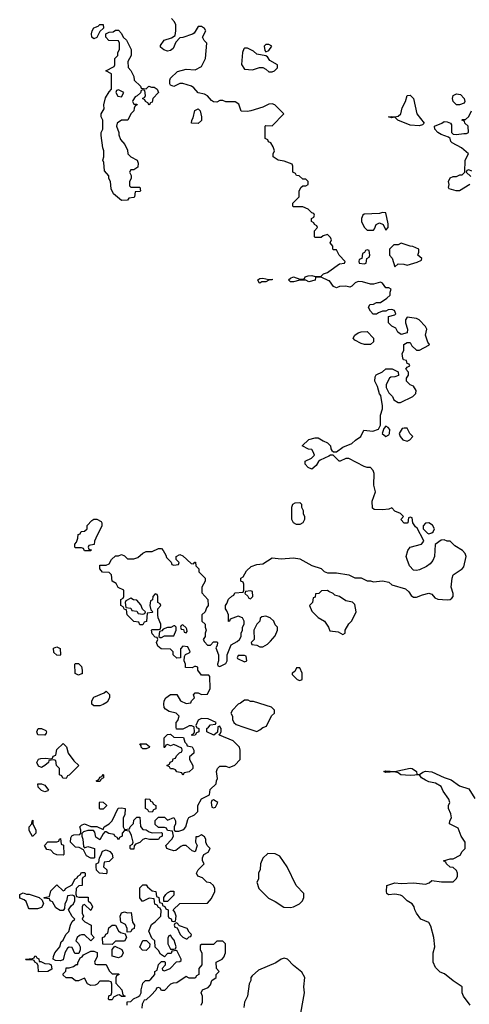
# Model space of a CAD drawing. Header units: inches. Extents: x 2348352 to 2479776, y 460422 to 613655.
# Tile 362 of 590: x 2437987 to 2440914, y 518196 to 524603. Entities that reach past the tile are written whole.
import ezdxf

# ---------------------------------------------------------------- set-up
doc = ezdxf.new("R2010")
doc.units = ezdxf.units.IN
doc.header["$MEASUREMENT"] = 0
for name, color, linetype in [('C4531', 7, 'Continuous'), ('C4532', 7, 'Continuous'), ('C4541', 7, 'Continuous'), ('C4542', 7, 'Continuous')]:
    doc.layers.add(name, color=color, linetype=linetype)

msp = doc.modelspace()

# ---------------------------------------------------------------- linework, layer by layer
at = {"layer": 'C4531', "color": 4, "elevation": 76}
for points in [[(2438686, 518190), (2438687.3, 518212.7), (2438710, 518214), (2438727.3, 518232.7), (2438756.4, 518243.6), (2438770, 518254), (2438778, 518270), (2438778, 518290), (2438790, 518334), (2438806, 518350), (2438830, 518352), (2438840.4, 518359.6), (2438866, 518390), (2438866, 518410), (2438882, 518418), (2438890, 518454), (2438910, 518474), (2438930, 518474), (2438934, 518470), (2438934, 518450), (2438914, 518430), (2438918, 518418), (2438930, 518414), (2438966, 518430), (2439007.3, 518472.7), (2439030, 518474), (2439038, 518482), (2439038, 518490), (2439010, 518546), (2438978, 518542), (2438972.7, 518527.3), (2438950, 518526), (2438930, 518506), (2438903.1, 518523.1), (2438890, 518546), (2438868.4, 518568.4), (2438866, 518610), (2438847.3, 518627.3), (2438828.7, 518671.3), (2438844.7, 518715.3), (2438870, 518732), (2438906, 518770), (2438907.3, 518807.3), (2438902, 518822), (2438890, 518826), (2438882, 518842), (2438867.3, 518847.3), (2438862, 518882), (2438830, 518886), (2438786, 518866), (2438769, 518889), (2438770, 518954), (2438790, 518974), (2438810, 518974), (2438819.6, 518959.6), (2438850, 518934), (2438874, 518930), (2438878, 518898), (2438894, 518890), (2438898, 518858), (2438914, 518854), (2438918, 518838), (2438932.7, 518832.7), (2438938, 518818), (2438954, 518810), (2438954, 518770), (2438958, 518758), (2438972.7, 518752.7), (2438978, 518738), (2438990, 518734), (2439002, 518738), (2439006, 518770), (2438996.4, 518796.4), (2438986, 518810), (2439030, 518852), (2439210, 518854), (2439236.4, 518883.6), (2439258, 518930), (2439258, 518950), (2439248.4, 518968.4), (2439230, 518986), (2439206, 518990), (2439178, 519018), (2439146, 519030), (2439138, 519050), (2439148.9, 519071.1), (2439188, 519110), (2439178, 519130), (2439178, 519150), (2439186, 519170), (2439214.6, 519185.4), (2439228, 519210), (2439208, 519230), (2439198, 519250), (2439198, 519270), (2439190, 519286), (2439170, 519298), (2439146, 519286), (2439134, 519286), (2439132, 519250), (2439142, 519230), (2439130, 519188), (2439110, 519195.3), (2439070, 519228.7), (2439050, 519228.7), (2439036.9, 519223.1), (2439003.6, 519196.4), (2438990, 519195.3), (2438963.1, 519203.1), (2438946, 519210), (2438938, 519230), (2438978, 519270), (2438988, 519290), (2438982, 519322), (2438950, 519326), (2438942, 519342), (2438930, 519346), (2438890, 519346), (2438870, 519366), (2438868.4, 519391.6), (2438890, 519414), (2438930, 519414), (2438950, 519394), (2438991.1, 519411.1), (2439002, 519390), (2439002, 519370), (2438992, 519350), (2438994, 519330), (2439002, 519322), (2439023.6, 519323.6), (2439050, 519331.3), (2439060.2, 519339.8), (2439068.7, 519350), (2439081.2, 519398.8), (2439088.7, 519411.3), (2439126, 519430), (2439146, 519450), (2439146, 519490), (2439170, 519534), (2439222, 519558), (2439227.3, 519592.7), (2439266, 519630), (2439268, 519650), (2439275.3, 519664.7), (2439268.7, 519710), (2439275.3, 519730), (2439290, 519744.7), (2439330, 519746), (2439350, 519738), (2439388.4, 519751.6), (2439422, 519790), (2439422, 519850), (2439418, 519870), (2439378, 519910), (2439287.3, 519947.3), (2439286, 519954), (2439290, 519954), (2439298, 519970), (2439298, 519990), (2439293, 520000)], [(2439075.5, 520000), (2439050, 519986), (2439007.3, 519987.3), (2439006.9, 520000)], [(2439137.3, 520000), (2439138, 519998), (2439154, 519990), (2439154, 519970), (2439138, 519962), (2439130, 519948), (2439110, 519946), (2439106, 519950), (2439122, 519958), (2439126, 519970), (2439122.3, 520000)], [(2439277.8, 520000), (2439274, 519966), (2439252, 519948), (2439206, 519970), (2439206, 519990), (2439216, 520000)], [(2439446.9, 520000), (2439530, 519972), (2439550, 519982), (2439570, 519998), (2439576.6, 520000)], [(2439168, 518190), (2439178, 518210), (2439178, 518250), (2439168.4, 518271.6), (2439178, 518290), (2439213.6, 518306.4), (2439230, 518322), (2439238, 518350), (2439266, 518370), (2439266, 518390), (2439286, 518410), (2439268.4, 518428.4), (2439266, 518470), (2439306, 518490), (2439316.4, 518503.6), (2439326, 518530), (2439326, 518590), (2439310, 518606), (2439270, 518606), (2439250, 518586), (2439170, 518586), (2439162, 518578), (2439162, 518550), (2439174, 518530), (2439172.7, 518452.7), (2439154, 518430), (2439154, 518390), (2439138, 518382), (2439130, 518366), (2439090, 518366), (2439070, 518378), (2439010, 518335.3), (2438985.4, 518334.6), (2438970, 518328), (2438930, 518286), (2438910, 518286), (2438902, 518302), (2438890, 518306), (2438878, 518302), (2438872.7, 518287.3), (2438843.6, 518256.4), (2438810, 518226), (2438798, 518222), (2438783.6, 518196.4), (2438782, 518170)], [(2439808, 518090), (2439841.2, 518270), (2439837.2, 518310), (2439844, 518370), (2439824.7, 518404.7), (2439769.3, 518449.3), (2439730, 518488.7), (2439710, 518495.3), (2439690, 518488.7), (2439654.4, 518465.6), (2439542, 518418), (2439499.6, 518380.4), (2439492, 518370), (2439491.3, 518350), (2439482, 518330), (2439471.3, 518250), (2439451.3, 518210), (2439445.4, 518174.6)]]:
    msp.add_lwpolyline(points, dxfattribs=at)
for points in [[(2438150, 519948), (2438106, 519950), (2438098, 519970), (2438108.7, 519991.3), (2438130, 519991.3), (2438158, 519978), (2438162, 519970), (2438159.6, 519960.4)], [(2439050, 519686), (2439042, 519702), (2439010, 519708), (2439002, 519722), (2438987.3, 519727.3), (2438968.4, 519728.4), (2438962, 519742), (2438946, 519750), (2438962, 519758), (2438967.3, 519772.7), (2438982, 519778), (2438987.3, 519792.7), (2439002, 519798), (2439007.3, 519812.7), (2439027.3, 519832.7), (2439042, 519838), (2439046, 519850), (2439042, 519862), (2438990, 519886), (2438970, 519878), (2438950, 519886), (2438938, 519882), (2438932.7, 519867.3), (2438927.3, 519867.3), (2438928.7, 519930), (2438950, 519952), (2438970, 519954), (2438990, 519934), (2439052.7, 519932.7), (2439062, 519902), (2439074, 519890), (2439078, 519878), (2439110, 519872), (2439122, 519850), (2439122, 519830), (2439092.7, 519807.3), (2439092, 519790), (2439114, 519750), (2439114, 519730), (2439091.3, 519708.7), (2439058, 519702)], [(2438290, 519666), (2438267.3, 519667.3), (2438262, 519682), (2438246, 519690), (2438246, 519730), (2438226, 519750), (2438222, 519782), (2438210, 519786), (2438178, 519782), (2438174, 519770), (2438151.1, 519748.9), (2438130, 519738), (2438110, 519746), (2438098, 519770), (2438109, 519791), (2438124.7, 519795.3), (2438158, 519798), (2438190, 519794), (2438202, 519798), (2438206, 519810), (2438222, 519818), (2438230, 519854), (2438270, 519894), (2438291.6, 519871.6), (2438302, 519830), (2438339.6, 519779.6), (2438372, 519750), (2438310, 519686), (2438298, 519682)], [(2438790, 519858), (2438778, 519870), (2438778, 519878), (2438768.4, 519891.6), (2438811.1, 519891.1), (2438832.7, 519872.7), (2438830, 519868), (2438810, 519858)], [(2438490, 519646), (2438486, 519650), (2438502, 519658), (2438510, 519674), (2438522, 519678), (2438530, 519694), (2438534, 519690), (2438534, 519670), (2438518, 519662), (2438510, 519646)], [(2438150, 519578), (2438130, 519588), (2438108, 519610), (2438106, 519630), (2438130, 519631.3), (2438150, 519622), (2438174, 519590), (2438170, 519586)], [(2438510, 519466), (2438506, 519470), (2438506, 519510), (2438510, 519514), (2438531.6, 519511.6), (2438551.6, 519491.6), (2438551.6, 519488.4), (2438530, 519466)], [(2438850, 519446), (2438828.4, 519448.4), (2438822, 519462), (2438806, 519470), (2438806, 519530), (2438810, 519532), (2438834, 519530), (2438838, 519518), (2438850, 519514), (2438858, 519498), (2438874, 519490), (2438872.7, 519467.3), (2438858, 519462)], [(2439250, 519526), (2439238, 519522), (2439234, 519510), (2439238, 519478), (2439250, 519474), (2439262, 519478), (2439278, 519510)], [(2438670, 519334), (2438702, 519338), (2438706, 519350), (2438727.3, 519372.7), (2438730, 519394), (2438750, 519414), (2438770, 519414), (2438772.7, 519352.7), (2438790, 519334), (2438810, 519332), (2438830, 519318), (2438850, 519312), (2438910, 519314), (2438914, 519310), (2438914, 519290), (2438898, 519282), (2438891.6, 519268.4), (2438831.6, 519268.4), (2438805.4, 519274.6), (2438790, 519268), (2438770, 519248), (2438742, 519238), (2438732.7, 519227.3), (2438730, 519206), (2438710, 519206), (2438706, 519210), (2438706, 519230), (2438722, 519238), (2438726, 519250), (2438714.6, 519294.6), (2438702, 519322), (2438670, 519326), (2438654, 519310), (2438654, 519290), (2438638, 519282), (2438630, 519266), (2438622, 519282), (2438606, 519290), (2438602, 519302), (2438568.4, 519308.4), (2438550, 519318), (2438542, 519318), (2438530, 519306), (2438510, 519266), (2438484, 519284), (2438476.4, 519316.4), (2438467.3, 519327.3), (2438430, 519328), (2438402, 519318), (2438392.7, 519307.3), (2438392, 519290), (2438398, 519270), (2438402, 519222), (2438410, 519214), (2438430, 519222), (2438474, 519210), (2438474, 519150), (2438470, 519146), (2438450, 519146), (2438422, 519162), (2438402, 519202), (2438375.3, 519215.3), (2438350, 519218), (2438318, 519250), (2438320.4, 519279.6), (2438327.3, 519292.7), (2438340.4, 519299.6), (2438378, 519302), (2438386, 519310), (2438386, 519330), (2438378, 519350), (2438390, 519362), (2438410, 519371.3), (2438450, 519354), (2438490, 519352), (2438530, 519334), (2438538, 519350), (2438570, 519371.3), (2438588.7, 519390), (2438628.4, 519471.6), (2438650, 519474), (2438674, 519470), (2438672, 519430), (2438662, 519410), (2438662, 519350)], [(2438070, 519288), (2438050, 519326), (2438048.7, 519350), (2438066, 519370), (2438068, 519390), (2438074, 519394), (2438072, 519370), (2438092, 519330), (2438092, 519310)], [(2438270, 519166), (2438228.9, 519168.9), (2438210, 519178), (2438190, 519198), (2438164, 519204), (2438148, 519230), (2438170, 519254), (2438230, 519254), (2438242, 519258), (2438246, 519270), (2438254, 519274), (2438258, 519238), (2438272, 519232), (2438274, 519170)], [(2438550, 519046), (2438506, 519050), (2438488.4, 519068.4), (2438486, 519090), (2438486, 519110), (2438502, 519118), (2438506, 519150), (2438516.4, 519163.6), (2438527.3, 519192.7), (2438550, 519202), (2438574, 519190), (2438590, 519174), (2438594, 519150), (2438570, 519126), (2438538, 519122), (2438534, 519090), (2438554, 519070), (2438554, 519050)], [(2439603.6, 519176.4), (2439570, 519146), (2439554, 519110), (2439552.7, 519072.7), (2439542, 519050), (2439542, 519010), (2439532, 518990), (2439544.7, 518950), (2439606.4, 518886.4), (2439650, 518866), (2439707.5, 518827.5), (2439750, 518826), (2439770, 518831), (2439808, 518850), (2439828, 518870), (2439838, 518890), (2439836.4, 518916.4), (2439788, 518970), (2439728, 519090), (2439680.4, 519160.4), (2439650, 519175.3)], [(2438372.7, 518892.7), (2438434, 518894), (2438434, 518870), (2438450, 518854), (2438462, 518830), (2438450, 518806), (2438410, 518846), (2438398, 518842), (2438394, 518830), (2438394, 518790), (2438402, 518770), (2438394, 518750), (2438411.6, 518731.6), (2438452, 518710), (2438452.7, 518652.7), (2438472, 518630), (2438450, 518608), (2438410, 518648), (2438390, 518648.7), (2438376.9, 518643.1), (2438362, 518630), (2438352, 518610), (2438370.9, 518590.9), (2438382, 518570), (2438382, 518550), (2438372.7, 518527.3), (2438347.3, 518527.3), (2438330, 518566), (2438310, 518568), (2438299.6, 518560.4), (2438282, 518530), (2438270, 518486), (2438250, 518478), (2438220.4, 518480.4), (2438206, 518490), (2438207.3, 518507.3), (2438215.3, 518530), (2438248.7, 518570), (2438258, 518602), (2438270, 518614), (2438288, 518650), (2438308, 518670), (2438318, 518710), (2438330, 518734), (2438346, 518750), (2438328.4, 518768.4), (2438306, 518810), (2438323.1, 518836.9), (2438338, 518850), (2438346, 518870), (2438346, 518890), (2438342, 518902), (2438330, 518906), (2438298, 518902), (2438291.6, 518868.4), (2438282, 518850), (2438279.6, 518820.4), (2438270, 518806), (2438250, 518806), (2438223.1, 518823.1), (2438202, 518862), (2438186, 518870), (2438182, 518882), (2438146, 518886), (2438146, 518890), (2438182, 518898), (2438190, 518934), (2438230, 518974), (2438270, 518934), (2438282, 518938), (2438286, 518950), (2438330, 518974), (2438346, 519010), (2438362, 519018), (2438366, 519030), (2438382, 519038), (2438390, 519054), (2438410, 519054), (2438414, 519050), (2438414, 519030), (2438398, 519022), (2438394, 519010), (2438394, 518970), (2438372.7, 518967.3), (2438354, 518950), (2438352.7, 518912.7), (2438358, 518898)], [(2438032, 518912), (2438048, 518912), (2438114, 518890), (2438134, 518874), (2438142, 518850), (2438130, 518826), (2438103.6, 518816.4), (2438050, 518818), (2438044, 518824), (2438030, 518866), (2438016.4, 518876.4), (2437987.3, 518887.3), (2437988, 518910), (2438010, 518922)], [(2438926, 518866), (2438926, 518890), (2438938, 518910), (2438950, 518922), (2438970, 518932), (2438991.6, 518931.6), (2438990, 518906), (2438950, 518866)], [(2438690, 518792), (2438714, 518794), (2438722, 518730), (2438734, 518710), (2438731.6, 518688.4), (2438718, 518682), (2438710, 518668), (2438686, 518666), (2438686, 518690), (2438675.3, 518715.3), (2438646, 518730), (2438642, 518770), (2438650, 518792), (2438670, 518798)], [(2438590, 518586), (2438528, 518588), (2438526, 518630), (2438542, 518638), (2438547.3, 518652.7), (2438562, 518658), (2438567.3, 518692.7), (2438588.4, 518711.6), (2438612, 518712), (2438630, 518674), (2438643.6, 518663.6), (2438674, 518654), (2438682, 518630), (2438670, 518606), (2438610, 518606)], [(2439010, 518726), (2438998, 518722), (2438994, 518710), (2438998, 518698), (2439012.7, 518692.7), (2439032, 518650), (2439050, 518632), (2439070, 518622), (2439078, 518622), (2439090, 518634), (2439102, 518638), (2439106, 518650), (2439090, 518666), (2439078, 518690), (2439027.3, 518707.3)], [(2438810, 518546), (2438787.3, 518547.3), (2438768.4, 518568.4), (2438788.4, 518611.6), (2438812, 518612), (2438834, 518590), (2438831.6, 518568.4)], [(2438970, 518646), (2438958, 518642), (2438952.7, 518627.3), (2438952, 518590), (2438970, 518554), (2438990, 518554), (2439002, 518558), (2439006, 518570), (2438994, 518614), (2438978, 518630)], [(2438490, 518454), (2438550, 518454), (2438570, 518414), (2438590, 518394), (2438630, 518394), (2438634, 518390), (2438618, 518382), (2438612.7, 518367.3), (2438612.7, 518332.7), (2438652, 518290), (2438658, 518258), (2438674, 518250), (2438670, 518246), (2438650, 518246), (2438638, 518258), (2438623.6, 518256.4), (2438598, 518242), (2438590, 518226), (2438570, 518226), (2438566, 518230), (2438568.7, 518251.3), (2438582, 518258), (2438587.3, 518272.7), (2438587.3, 518327.3), (2438582, 518342), (2438567.3, 518347.3), (2438510, 518346), (2438492.7, 518327.3), (2438479.6, 518320.4), (2438450, 518318), (2438428.9, 518328.9), (2438410, 518366), (2438370, 518348), (2438350, 518348), (2438327.3, 518367.3), (2438290, 518368.7), (2438270, 518386), (2438270, 518394), (2438287.3, 518412.7), (2438290, 518434), (2438310, 518434), (2438338, 518442), (2438354, 518454), (2438366, 518454), (2438366, 518466), (2438382, 518498), (2438394.6, 518505.4), (2438402, 518518), (2438428.4, 518531.6), (2438450, 518542), (2438470, 518542), (2438492.7, 518532.7), (2438492, 518508), (2438474, 518470), (2438478, 518458)], [(2438630, 518498), (2438588.7, 518508.7), (2438588.4, 518551.6), (2438606, 518574), (2438652.7, 518552.7), (2438662, 518530), (2438650, 518508)], [(2438114, 518474), (2438126, 518474), (2438150, 518462), (2438179.6, 518459.6), (2438192, 518452), (2438196, 518424), (2438170, 518408.7), (2438110, 518408), (2438107.3, 518447.3), (2438102, 518462), (2438086, 518470), (2438082, 518482), (2438070, 518486), (2438030, 518486), (2438026, 518490), (2438070, 518494), (2438082, 518498), (2438086, 518510), (2438091.6, 518511.6), (2438098, 518498), (2438111.6, 518491.6)]]:
    msp.add_lwpolyline(points, close=True, dxfattribs=at)
at = {"layer": 'C4532', "color": 4, "elevation": 76}
for points in [[(2440000, 523196), (2439990, 523206), (2439963.6, 523196.4), (2439950, 523186), (2439910, 523186), (2439906, 523190), (2439906, 523230), (2439926, 523250), (2439922, 523262), (2439906, 523270), (2439902, 523282), (2439886, 523290), (2439886, 523310), (2439902, 523318), (2439906, 523330), (2439902, 523342), (2439890, 523346), (2439866, 523370), (2439830, 523386), (2439770, 523386), (2439766, 523390), (2439766, 523410), (2439806, 523450), (2439807.3, 523487.3), (2439818, 523510), (2439830, 523522), (2439850, 523522), (2439866, 523530), (2439866, 523550), (2439850, 523566), (2439830, 523566), (2439807.3, 523587.3), (2439788.4, 523588.4), (2439782, 523602), (2439766, 523610), (2439766, 523650), (2439762, 523662), (2439710, 523682), (2439670, 523689), (2439638, 523710), (2439638, 523730), (2439646, 523750), (2439636.4, 523776.4), (2439622, 523802), (2439607.3, 523807.3), (2439602, 523822), (2439586, 523830), (2439586, 523910), (2439590, 523914), (2439630, 523912), (2439706, 523990), (2439649, 524049), (2439630, 524055.3), (2439610, 524054), (2439570, 524034), (2439491, 524009), (2439470, 524005.2), (2439430, 524008.7), (2439413.2, 524053.2), (2439390, 524068.7), (2439330, 524068), (2439310, 524078), (2439290, 524078), (2439270, 524066), (2439248.4, 524068.4), (2439236.4, 524076.4), (2439210, 524108), (2439190, 524118), (2439150, 524128), (2439120.4, 524160.4), (2439106, 524170), (2439050, 524188), (2439030, 524188), (2438990, 524168.7), (2438970, 524178), (2438965.2, 524185.2), (2438964, 524210), (2438970, 524222), (2439014.6, 524265.4), (2439070, 524280.7), (2439130, 524276), (2439170, 524298), (2439197.2, 524350), (2439206, 524450), (2439187.3, 524467.3), (2439178, 524490), (2439198, 524530), (2439190, 524546), (2439170, 524558), (2439150, 524558), (2439123.6, 524516.4), (2439111.6, 524508.4), (2439050, 524488), (2439030, 524486), (2439003.6, 524456.4), (2438985.4, 524414.6), (2438970, 524402), (2438950, 524399), (2438926, 524406), (2438904.7, 524424.7), (2438904.7, 524435.3), (2438928.7, 524470), (2438975.3, 524484.7), (2438999, 524501), (2439004, 524530), (2439004, 524570), (2438995.3, 524590), (2438975.3, 524610)], [(2440000, 522904.6), (2439950, 522928), (2439914, 522926), (2439910, 522908.7), (2439870, 522898), (2439850, 522908.7), (2439810, 522908.7), (2439770, 522898), (2439750, 522898), (2439738, 522910), (2439750, 522922), (2439770, 522930.8), (2439810, 522914), (2439830, 522914), (2439842, 522918), (2439846, 522930), (2439864.7, 522935.3), (2439890, 522938), (2439910, 522932), (2439947.3, 522932.7), (2439966, 522950), (2439990, 522958), (2440000, 522965)], [(2440000, 521763.8), (2439943.6, 521736.4), (2439931.6, 521728.4), (2439916.9, 521703.1), (2439890, 521678), (2439866, 521690), (2439846, 521710), (2439846, 521730), (2439886, 521750), (2439906, 521770), (2439898, 521790), (2439890, 521806), (2439868.4, 521808.4), (2439826, 521830), (2439868.7, 521871.3), (2439910, 521882), (2439930, 521882), (2439962, 521862), (2439992, 521850), (2440000, 521841.7)], [(2439006.9, 520000), (2439006, 520030), (2439016.4, 520043.6), (2439026, 520070), (2439006, 520090), (2438960.4, 520100.4), (2438936.4, 520116.4), (2438928.4, 520128.4), (2438926, 520150), (2438928.4, 520171.6), (2438938, 520190), (2438968.4, 520211.6), (2439010, 520212), (2439034, 520170), (2439070, 520154), (2439102, 520158), (2439106, 520170), (2439126, 520190), (2439118, 520210), (2439130, 520222), (2439150, 520222), (2439170, 520212), (2439210, 520214), (2439228, 520250), (2439226, 520330), (2439218, 520338), (2439170, 520338), (2439146, 520370), (2439146, 520390), (2439134.6, 520394.6), (2439125.4, 520394.6), (2439110, 520386), (2439067.3, 520387.3), (2439066, 520410), (2439058, 520430), (2439060.4, 520459.6), (2439067.3, 520472.7), (2439090, 520482), (2439098, 520490), (2439082, 520522), (2439050, 520526), (2439034, 520510), (2439034, 520450), (2439010, 520448), (2438986, 520470), (2438986, 520490), (2438970, 520506), (2438908.4, 520508.4), (2438887.3, 520527.3), (2438878, 520550), (2438886, 520570), (2438882, 520582), (2438870, 520586), (2438850, 520606), (2438846, 520630), (2438850, 520634), (2438890, 520634), (2438902, 520638), (2438906, 520650), (2438906, 520670), (2438888, 520710), (2438886, 520730), (2438886, 520770), (2438906, 520790), (2438902, 520802), (2438886, 520810), (2438886, 520850), (2438882, 520862), (2438870, 520866), (2438854, 520850), (2438852.7, 520827.3), (2438838, 520822), (2438834, 520790), (2438842, 520762), (2438854, 520750), (2438850, 520746), (2438818, 520742), (2438812.7, 520687.3), (2438798, 520682), (2438790, 520666), (2438770, 520666), (2438762, 520682), (2438730, 520686), (2438686, 520730), (2438682, 520762), (2438670, 520766), (2438662, 520782), (2438646, 520790), (2438646, 520830), (2438662, 520838), (2438666, 520850), (2438666, 520890), (2438628.9, 520908.9), (2438614.6, 520934.6), (2438588.7, 520948.7), (2438586, 520990), (2438570, 521006), (2438527.3, 521007.3), (2438508, 521030), (2438508, 521050), (2438510, 521054), (2438550, 521054), (2438570, 521062), (2438586, 521090), (2438610, 521114), (2438630, 521114), (2438650, 521122), (2438670, 521114), (2438690, 521094), (2438730, 521094), (2438756.4, 521103.6), (2438788.7, 521131.3), (2438810, 521142), (2438850, 521142), (2438890, 521162), (2438910, 521162), (2438922, 521150), (2438939.6, 521119.6), (2438943.6, 521103.6), (2438972.7, 521072.7), (2438978, 521058), (2438990, 521054), (2439022, 521058), (2439026, 521070), (2439006, 521090), (2439006, 521110), (2439030, 521122), (2439050, 521114), (2439103.6, 521063.6), (2439118, 521062), (2439127.3, 521072.7), (2439132.7, 521072.7), (2439134, 521050), (2439154, 521030), (2439154, 521010), (2439194, 520970), (2439194, 520950), (2439172, 520910), (2439172.7, 520872.7), (2439212, 520830), (2439214, 520790), (2439203.6, 520776.4), (2439194, 520750), (2439174, 520730), (2439174, 520690), (2439194, 520670), (2439194, 520650), (2439202, 520630), (2439194, 520610), (2439194, 520590), (2439182, 520570), (2439190, 520554), (2439210, 520534), (2439230, 520534), (2439250, 520554), (2439270, 520554), (2439274, 520550), (2439272, 520530), (2439264.7, 520515.3), (2439282, 520470), (2439282, 520430), (2439274, 520410), (2439278, 520398), (2439290, 520394), (2439330, 520414), (2439338, 520430), (2439338, 520470), (2439364, 520536), (2439403.1, 520556.9), (2439418, 520570), (2439428, 520590), (2439428, 520610), (2439438, 520630), (2439438, 520650), (2439448, 520670), (2439448, 520690), (2439438, 520710), (2439410, 520722), (2439358, 520702), (2439354, 520690), (2439347.3, 520687.3), (2439346, 520730), (2439336.4, 520756.4), (2439326, 520770), (2439326, 520790), (2439336.4, 520803.6), (2439347.3, 520832.7), (2439367.3, 520852.7), (2439382, 520858), (2439387.3, 520872.7), (2439442, 520878), (2439446, 520890), (2439446, 520930), (2439442, 520942), (2439426, 520950), (2439426, 520970), (2439442, 520978), (2439463.1, 521016.9), (2439494.6, 521045.4), (2439530, 521058), (2439570, 521062), (2439630, 521101), (2439690, 521094.8), (2439770, 521100.7), (2439810, 521094), (2439890, 521051), (2439950, 521031), (2439970, 521011.3), (2439990, 521004.7), (2440000, 521004.7)], [(2440000, 520883.1), (2439990, 520888), (2439952.7, 520887.3), (2439934, 520870), (2439914, 520866), (2439910, 520846), (2439898, 520842), (2439894, 520810), (2439874, 520790), (2439890, 520754), (2439930, 520712), (2439972, 520690), (2439998, 520650), (2440000, 520643.4)], [(2439576.6, 520000), (2439594.6, 520005.4), (2439627.3, 520072.7), (2439646, 520090), (2439646, 520110), (2439626, 520130), (2439510, 520166), (2439490, 520166), (2439474.6, 520174.6), (2439450, 520175.3), (2439425.4, 520154.6), (2439410, 520148), (2439372, 520110), (2439362, 520090), (2439372, 520070), (2439372, 520050), (2439382, 520030), (2439396.9, 520016.9), (2439446.9, 520000)], [(2439122.3, 520000), (2439122, 520002), (2439107.3, 520007.3), (2439090, 520008), (2439075.5, 520000)], [(2439216, 520000), (2439230, 520014), (2439262, 520018), (2439266, 520030), (2439214.6, 520054.6), (2439170, 520055.3), (2439150, 520046), (2439134, 520010), (2439137.3, 520000)], [(2439293, 520000), (2439290, 520006), (2439278, 520002), (2439277.8, 520000)]]:
    msp.add_lwpolyline(points, dxfattribs=at)
for points in [[(2438470, 524478), (2438458, 524490), (2438454, 524510), (2438459, 524530), (2438470, 524551), (2438499, 524561), (2438510, 524571.3), (2438530, 524572), (2438532, 524548), (2438510, 524526), (2438490, 524488)], [(2438810, 524154), (2438828.7, 524171.3), (2438844.7, 524164.7), (2438863.6, 524163.6), (2438882, 524150), (2438892, 524130), (2438854, 524090), (2438850, 524066), (2438838, 524062), (2438830, 524046), (2438822, 524062), (2438806, 524070), (2438802, 524082), (2438786, 524090), (2438802, 524098), (2438806, 524110), (2438802, 524142), (2438790, 524146), (2438778, 524142), (2438772.7, 524127.3), (2438752.7, 524107.3), (2438738, 524102), (2438723.6, 524076.4), (2438722, 524070), (2438730, 524054), (2438750, 524054), (2438752, 524050), (2438738, 524042), (2438732, 524028), (2438731.3, 524010), (2438711.3, 523990), (2438691.3, 523948.7), (2438650, 523948.7), (2438622, 523930), (2438618, 523910), (2438632, 523870), (2438632.7, 523852.7), (2438643.6, 523823.6), (2438671.6, 523791.6), (2438690, 523754), (2438692, 523730), (2438711.1, 523711.1), (2438752, 523690), (2438758, 523670), (2438756, 523644), (2438730, 523626), (2438710, 523626), (2438702, 523610), (2438714, 523590), (2438714, 523570), (2438702, 523550), (2438702, 523522), (2438710, 523514), (2438770, 523514), (2438774, 523490), (2438770, 523486), (2438738, 523482), (2438734, 523450), (2438730, 523446), (2438698, 523442), (2438690, 523428), (2438650, 523426), (2438598, 523470), (2438583.1, 523503.1), (2438578, 523550), (2438568, 523570), (2438567.3, 523587.3), (2438540.4, 523620.4), (2438534.6, 523674.6), (2438528.7, 523690), (2438535.3, 523710), (2438535.3, 523750), (2438528.9, 523768.9), (2438518, 523850), (2438518, 523870), (2438528.4, 523891.6), (2438528.4, 523948.4), (2438518, 523970), (2438518, 523990), (2438536.4, 524023.6), (2438535.3, 524050), (2438545.6, 524094.4), (2438570, 524134), (2438586, 524150), (2438586, 524250), (2438548, 524270), (2438602, 524298), (2438606, 524310), (2438606, 524350), (2438626, 524370), (2438626, 524390), (2438638, 524410), (2438638, 524450), (2438630, 524466), (2438568.4, 524468.4), (2438548, 524490), (2438548, 524512), (2438570, 524522), (2438596.4, 524523.6), (2438610, 524534), (2438630, 524534), (2438650, 524514), (2438662, 524490), (2438682, 524470), (2438712, 524410), (2438712, 524370), (2438692, 524330), (2438692.7, 524292.7), (2438711.6, 524271.6), (2438730, 524234), (2438732, 524210), (2438774, 524170), (2438778, 524158)], [(2439470, 524418), (2439450, 524418), (2439446, 524414), (2439438, 524390), (2439431.6, 524311.6), (2439450, 524282), (2439503.1, 524276.9), (2439548.9, 524291.1), (2439570, 524291.3), (2439590, 524282), (2439610, 524264.7), (2439630, 524264.7), (2439646, 524270), (2439666, 524290), (2439666, 524310), (2439616.4, 524336.4), (2439600.4, 524360.4), (2439590, 524368), (2439530, 524378), (2439510, 524398)], [(2439610, 524442), (2439590, 524442), (2439578, 524430), (2439583.6, 524403.6), (2439590, 524394), (2439610, 524402), (2439628, 524430)], [(2438630, 524146), (2438618, 524142), (2438614, 524130), (2438625.4, 524105.4), (2438650, 524102), (2438666, 524130)], [(2439150, 523928), (2439106, 523930), (2439108, 523950), (2439116.4, 523963.6), (2439128, 524012), (2439150, 524022), (2439162, 524010), (2439171, 523970), (2439170, 523948)], [(2439610, 522912), (2439630, 522914), (2439631.1, 522911.1), (2439610, 522908), (2439590, 522898), (2439563.6, 522896.4), (2439550, 522889.3), (2439546, 522890), (2439538, 522910), (2439550, 522918), (2439570, 522922)], [(2439790, 521318), (2439768.9, 521328.9), (2439758, 521350), (2439758, 521430), (2439766, 521450), (2439780.4, 521459.6), (2439810, 521462), (2439822, 521450), (2439822, 521430), (2439832, 521410), (2439832, 521390), (2439842, 521370), (2439842, 521350), (2439830, 521328), (2439810, 521318)], [(2438410, 521146), (2438402, 521162), (2438390, 521166), (2438350, 521166), (2438346, 521170), (2438346, 521190), (2438356.4, 521203.6), (2438366, 521230), (2438367.3, 521252.7), (2438382, 521258), (2438387.3, 521272.7), (2438410, 521274), (2438426, 521290), (2438427.3, 521312.7), (2438456.4, 521343.6), (2438470, 521352), (2438490, 521352), (2438516.9, 521336.9), (2438522, 521330), (2438522, 521310), (2438482, 521230), (2438474, 521210), (2438472.7, 521187.3), (2438438, 521182), (2438434, 521170), (2438438, 521158), (2438452.7, 521152.7), (2438450, 521146)], [(2438710, 520838), (2438678, 520822), (2438674, 520810), (2438678, 520778), (2438710, 520774), (2438718, 520758), (2438750, 520754), (2438758, 520738), (2438790, 520734), (2438802, 520738), (2438806, 520750), (2438787.3, 520767.3), (2438776.4, 520796.4), (2438750, 520826), (2438728.4, 520828.4)], [(2439490, 520886), (2439458, 520882), (2439454, 520870), (2439472.7, 520852.7), (2439478, 520838), (2439490, 520834), (2439506, 520850), (2439502, 520882)], [(2439590, 520722), (2439563.6, 520716.4), (2439552, 520708), (2439550.9, 520689.1), (2439532, 520670), (2439512, 520630), (2439514, 520570), (2439494, 520550), (2439498, 520538), (2439530, 520534), (2439550, 520522), (2439570, 520522), (2439600.4, 520539.6), (2439620.4, 520559.6), (2439650, 520594), (2439666, 520630), (2439666, 520650), (2439650, 520666), (2439642, 520690), (2439618, 520710)], [(2438998, 520658), (2438990, 520658), (2438972, 520648), (2438950, 520648), (2438922, 520638), (2438912.7, 520627.3), (2438898, 520622), (2438894, 520590), (2438902, 520582), (2438910, 520582), (2438930, 520594), (2438990, 520594), (2439006, 520630), (2439006, 520650)], [(2439050, 520666), (2439038, 520662), (2439034, 520650), (2439038, 520638), (2439054, 520634), (2439058, 520618), (2439070, 520614), (2439078, 520622), (2439076.4, 520636.4), (2439070, 520646)], [(2438250, 520466), (2438228.4, 520468.4), (2438210, 520486), (2438207.3, 520512.7), (2438230, 520522), (2438251.1, 520511.1), (2438254, 520470)], [(2439450, 520466), (2439410, 520466), (2439402, 520450), (2439405.4, 520445.4), (2439450, 520424.7), (2439466, 520430), (2439462, 520462)], [(2438370, 520338), (2438348.4, 520348.4), (2438346, 520410), (2438350, 520414), (2438370, 520414), (2438390, 520394), (2438394, 520370), (2438394, 520346), (2438390, 520346)], [(2439810, 520386), (2439790, 520386), (2439778, 520362), (2439762, 520350), (2439762, 520342), (2439794, 520310), (2439810, 520302), (2439826, 520310), (2439826, 520350)], [(2438470, 520138), (2438458, 520150), (2438458, 520170), (2438470, 520194), (2438536.4, 520223.6), (2438550, 520234), (2438571.6, 520211.6), (2438572, 520190), (2438556.9, 520163.1), (2438530, 520146), (2438510, 520138)]]:
    msp.add_lwpolyline(points, close=True, dxfattribs=at)
at = {"layer": 'C4541', "color": 4, "elevation": 72}
msp.add_lwpolyline([(2440919, 518190), (2440875.3, 518250), (2440868.7, 518270), (2440868, 518310), (2440809, 518349), (2440753.6, 518393.6), (2440724.7, 518404.7), (2440694.6, 518434.6), (2440678, 518470), (2440679, 518530), (2440689, 518570), (2440684, 518630), (2440664.7, 518704.7), (2440650, 518728), (2440598, 518750), (2440570, 518788), (2440559, 518810), (2440555.3, 518830), (2440542, 518850), (2440510, 518869), (2440478.9, 518898.9), (2440466.3, 518906.3), (2440430, 518913.2), (2440388.4, 518908.4), (2440378, 518918), (2440375.3, 518930), (2440378, 518970), (2440430, 518986.8), (2440470, 518982.8), (2440550, 518986.8), (2440630, 518978), (2440653.6, 518986.4), (2440670, 519002), (2440732.7, 518992.7), (2440810, 518994), (2440830, 519014), (2440838, 519030), (2440838, 519050), (2440830, 519066), (2440810, 519086), (2440790, 519088), (2440766, 519110), (2440762, 519122), (2440746, 519130), (2440790, 519142), (2440810, 519142), (2440854.6, 519165.4), (2440868, 519190), (2440888, 519210), (2440888, 519250), (2440862, 519290), (2440842, 519342), (2440786, 519370), (2440788, 519390), (2440798, 519410), (2440794.6, 519434.6), (2440778, 519470), (2440778, 519490), (2440788, 519510), (2440781.2, 519530), (2440743.8, 519583.8), (2440730, 519612.7), (2440694.2, 519634.2), (2440650, 519643.7), (2440630, 519654.5), (2440604, 519670), (2440589.1, 519689.1), (2440530, 519684.2), (2440468, 519690), (2440450, 519702), (2440428.9, 519708.9), (2440370, 519704), (2440358, 519710), (2440370, 519714.8), (2440430, 519710.8), (2440530, 519732.2), (2440542, 519730), (2440571.3, 519710), (2440572.7, 519692.7), (2440590, 519691.3), (2440612.5, 519707.5), (2440627.9, 519712.1), (2440670, 519707.7), (2440750, 519670.8), (2440796.3, 519656.3), (2440850, 519617.3), (2440910, 519598), (2440950, 519534.8)], dxfattribs=at)
at = {"layer": 'C4542', "color": 4}
for points, elevation in [([(2440588.1, 523911.9), (2440530, 523915.6), (2440448, 523950), (2440430, 523968), (2440410, 523964), (2440388.7, 523970), (2440406, 523974), (2440430, 523971), (2440450, 523976), (2440468.7, 523990), (2440477.2, 524030), (2440499, 524070), (2440509.3, 524110.7), (2440530, 524111.3), (2440550.5, 524090.5), (2440572.4, 523990), (2440621, 523930), (2440610, 523919)], 72), ([(2440830, 524048), (2440809.2, 524070), (2440805.2, 524090), (2440809.3, 524110.7), (2440830, 524121), (2440857.3, 524117.3), (2440881, 524090), (2440884.7, 524070), (2440879.8, 524060.2), (2440850, 524048)], 72), ([(2440350, 523348), (2440330, 523342), (2440230, 523338), (2440222, 523330), (2440212, 523310), (2440212, 523290), (2440230, 523254), (2440250, 523234), (2440290, 523234), (2440298, 523242), (2440308.9, 523271.1), (2440330, 523282), (2440354, 523270), (2440370, 523234), (2440386, 523250), (2440386, 523274), (2440370, 523346)], 76), ([(2440470, 523148), (2440450, 523138), (2440422, 523138), (2440394, 523110), (2440394, 523070), (2440411.6, 523051.6), (2440430, 522994), (2440450, 523014), (2440487.3, 523012.7), (2440510, 523004.7), (2440575.3, 523024.7), (2440602, 523038), (2440606, 523050), (2440578, 523070), (2440586, 523090), (2440586, 523110), (2440547.3, 523127.3), (2440528.4, 523128.4)], 76), ([(2440250, 523106), (2440238, 523102), (2440232.7, 523087.3), (2440218, 523082), (2440214, 523050), (2440198, 523042), (2440194, 523030), (2440198, 523018), (2440230, 523014), (2440242, 523018), (2440246, 523050), (2440262, 523058), (2440266, 523070), (2440262, 523102)], 76), ([(2440231.6, 522488.4), (2440210, 522495.3), (2440170, 522518), (2440158, 522530), (2440168, 522550), (2440190, 522564.7), (2440210, 522572), (2440250, 522574), (2440291.1, 522531.1), (2440290, 522506), (2440270, 522488.7)], 76), ([(2440370, 521958), (2440358, 521942), (2440346, 521910), (2440370, 521891.3), (2440390, 521902), (2440395.3, 521910), (2440396.4, 521936.4), (2440386, 521950)], 76), ([(2440510, 521946), (2440490, 521946), (2440478, 521942), (2440458, 521910), (2440464.7, 521890), (2440482, 521870), (2440510, 521861), (2440528, 521870), (2440546, 521890), (2440526, 521910)], 76), ([(2440650, 521328), (2440630, 521326), (2440614, 521310), (2440614, 521290), (2440641, 521261), (2440650, 521258), (2440670, 521264.7), (2440678, 521270), (2440688, 521290), (2440673.6, 521313.6)], 76)]:
    msp.add_lwpolyline(points, close=True, dxfattribs=dict(at, elevation=elevation))
for points, elevation in [([(2440918, 523530), (2440850, 523489), (2440829.1, 523489.1), (2440783.1, 523503.1), (2440778, 523510), (2440782, 523530), (2440778, 523550), (2440790, 523574), (2440810, 523582), (2440830, 523582), (2440852.7, 523592.7), (2440867.3, 523592.7), (2440886, 523610), (2440888, 523690), (2440908, 523730), (2440864, 523770), (2440801.5, 523801.5), (2440794, 523810), (2440788.7, 523830), (2440778.6, 523838.6), (2440730, 523855.1), (2440709.5, 523869.5), (2440688.7, 523890), (2440688, 523910), (2440735.3, 523930), (2440750, 523941), (2440770, 523938), (2440792, 523930), (2440798, 523918), (2440798.8, 523870), (2440810, 523858.8), (2440830, 523856.3), (2440878.6, 523861.4), (2440896.5, 523863.5), (2440908, 523870), (2440906, 523910), (2440886, 523930), (2440882, 523942), (2440866, 523950), (2440870, 523954), (2440890, 523954), (2440910, 523974), (2440928, 524010)], 72), ([(2440930, 523618), (2440910, 523626), (2440898, 523622), (2440894, 523610), (2440923.6, 523583.6)], 72), ([(2440000, 522965), (2440070, 523014), (2440102, 523018), (2440106, 523030), (2440066, 523070), (2440050, 523106), (2440030, 523106), (2440026, 523110), (2440026, 523130), (2440008, 523150), (2440018, 523170), (2440010, 523186), (2440000, 523196)], 76), ([(2440000, 521841.7), (2440011.3, 521830), (2440012, 521810), (2440019.6, 521799.6), (2440030, 521792), (2440050, 521792), (2440090, 521822), (2440150, 521844.7), (2440172.9, 521867.1), (2440208, 521890), (2440227.3, 521932.7), (2440285.4, 521925.4), (2440322, 521938), (2440335.3, 521964.7), (2440335.3, 522030), (2440349, 522070), (2440349, 522090), (2440337.2, 522157.2), (2440329.4, 522169.4), (2440317.2, 522217.2), (2440299, 522250), (2440301.2, 522278.8), (2440308.7, 522291.3), (2440350, 522312), (2440370, 522331.3), (2440411.1, 522331.1), (2440450, 522312), (2440452.7, 522287.3), (2440430, 522278), (2440403.6, 522276.4), (2440394, 522270), (2440372, 522230), (2440372, 522210), (2440390, 522174), (2440414, 522150), (2440422, 522130), (2440450, 522112), (2440467.3, 522112.7), (2440546, 522150), (2440566, 522170), (2440568, 522190), (2440550, 522218), (2440530, 522226), (2440506, 522250), (2440506, 522270), (2440518, 522290), (2440518, 522310), (2440502, 522330), (2440510, 522342), (2440526, 522350), (2440522, 522362), (2440510, 522366), (2440506, 522386), (2440486, 522390), (2440480.4, 522400.4), (2440478, 522430), (2440488.7, 522450), (2440489, 522490), (2440510, 522502), (2440530, 522502), (2440541, 522481), (2440570, 522452), (2440590, 522452), (2440650, 522484.7), (2440654, 522490), (2440644, 522504), (2440628, 522550), (2440638, 522590), (2440630, 522606), (2440588, 522650), (2440570, 522659), (2440510, 522668), (2440498, 522650), (2440498, 522630), (2440512, 522590), (2440510, 522566), (2440470, 522555.3), (2440448.7, 522570), (2440436.5, 522596.5), (2440410, 522609), (2440389, 522630), (2440388.4, 522671.6), (2440430, 522682), (2440435.3, 522690), (2440428, 522710), (2440410, 522717.2), (2440386, 522714), (2440370, 522706), (2440350, 522706), (2440323.6, 522696.4), (2440310, 522686), (2440287.3, 522687.3), (2440270, 522706), (2440258, 522730), (2440266, 522750), (2440290, 522752), (2440310, 522762), (2440336.4, 522763.6), (2440378, 522790), (2440398, 522810), (2440398, 522830), (2440406, 522850), (2440390, 522858), (2440370, 522858), (2440350, 522888), (2440335.3, 522895.3), (2440290, 522882), (2440270, 522882), (2440218, 522898), (2440190, 522899), (2440172, 522890), (2440150, 522868), (2440136.9, 522863.1), (2440110, 522868), (2440070, 522866), (2440050, 522858), (2440030, 522866), (2440003.1, 522903.1), (2440000, 522904.6)], 76), ([(2440000, 521004.7), (2440050, 521004.7), (2440130, 520990.8), (2440170, 520971.3), (2440211.1, 520971.1), (2440250, 520952), (2440270, 520952), (2440290, 520944.7), (2440350, 520951.3), (2440390, 520942), (2440410, 520924.7), (2440499.8, 520899.8), (2440519.8, 520879.8), (2440535.3, 520855.3), (2440550, 520844.7), (2440570, 520844.7), (2440610, 520861), (2440650, 520870.8), (2440670, 520864.7), (2440690, 520842), (2440710, 520831.3), (2440770, 520827.3), (2440790, 520831), (2440801.2, 520838.8), (2440809, 520850), (2440809, 520870), (2440795.3, 520910), (2440802, 520970), (2440809.5, 520990.5), (2440868.7, 521030), (2440877.5, 521042.5), (2440893.2, 521110), (2440888, 521130), (2440868.9, 521148.9), (2440820.2, 521180.2), (2440790, 521208.7), (2440769.1, 521209.1), (2440750, 521218), (2440730, 521215.3), (2440691.3, 521188.7), (2440687.3, 521110), (2440676.7, 521083.3), (2440658.8, 521061.2), (2440635.2, 521044.8), (2440590, 521024), (2440570, 521019), (2440550, 521022), (2440524, 521050), (2440509, 521090), (2440504, 521110), (2440514, 521150), (2440530, 521170.8), (2440602, 521190), (2440618, 521210), (2440616.4, 521216.4), (2440575.3, 521295.3), (2440563.1, 521303.1), (2440546, 521330), (2440542, 521362), (2440530, 521366), (2440518, 521362), (2440514, 521330), (2440510, 521326), (2440490, 521326), (2440468, 521350), (2440486, 521370), (2440466, 521390), (2440430, 521406), (2440410, 521426), (2440390, 521418), (2440350, 521414), (2440295.3, 521415.3), (2440284, 521424), (2440282.7, 521470), (2440304, 521530), (2440293.6, 521573.6), (2440294, 521650), (2440288, 521670), (2440270, 521688), (2440250, 521688), (2440230, 521695.3), (2440130, 521748), (2440110, 521748), (2440074, 521730), (2440066, 521730), (2440028.4, 521768.4), (2440010, 521768.7), (2440000, 521763.8)], 76), ([(2440000, 520643.4), (2440005.4, 520625.4), (2440059.6, 520619.6), (2440090, 520602), (2440106, 520610), (2440106, 520630), (2440130, 520672), (2440148.9, 520691.1), (2440178, 520750), (2440170, 520798), (2440153.6, 520813.6), (2440110, 520822), (2440070, 520848.7), (2440039, 520859), (2440028.9, 520868.9), (2440000, 520883.1)], 76)]:
    msp.add_lwpolyline(points, dxfattribs=dict(at, elevation=elevation))

doc.saveas('drawing.dxf')
